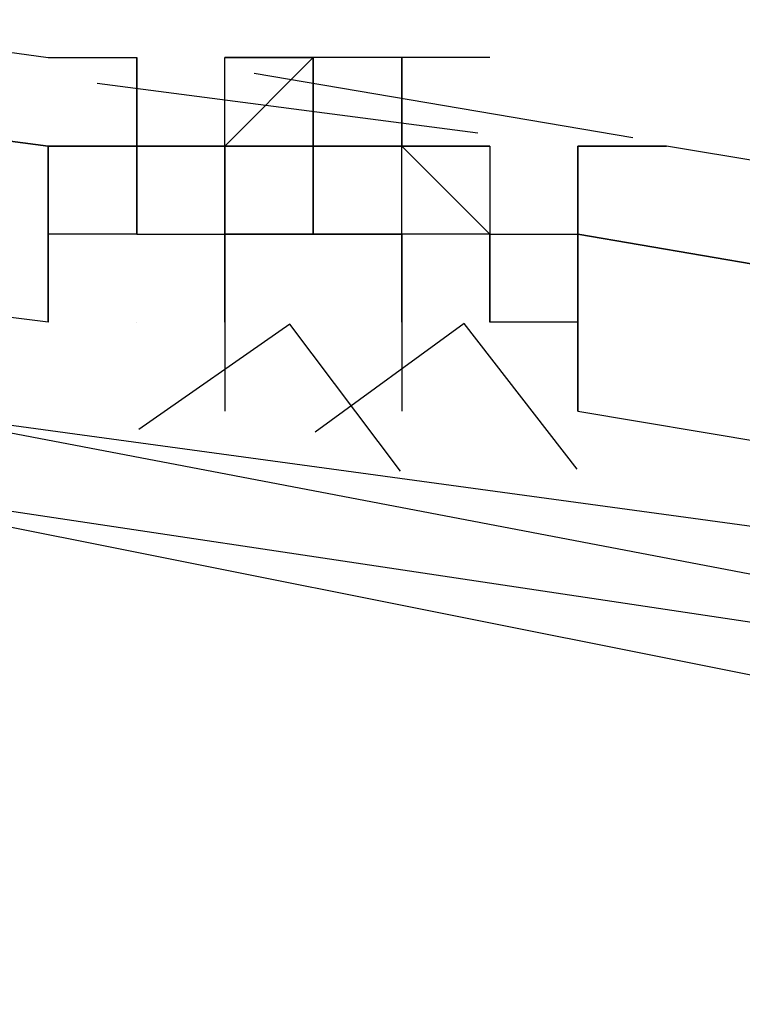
# Model space of a CAD drawing. Header units: feet. Extents: x -79 to 198, y -22 to 181.
# Tile 767 of 982: x 103.649 to 103.758, y 152.795 to 152.944. Entities that reach past the tile are written whole.
import ezdxf

# ---------------------------------------------------------------- set-up
doc = ezdxf.new("R2010")
doc.units = ezdxf.units.FT
doc.layers.add('A-LINEA', color=7, linetype='CONTINUOUS')

msp = doc.modelspace()

# ---------------------------------------------------------------- linework, layer by layer
at = {"layer": 'A-LINEA'}
for p, q in [((103.6667, 152.9378), (103.6667, 152.9378)), ((103.6667, 152.9378), (103.6667, 152.9378)), ((103.6667, 152.9378), (103.6667, 152.9378)), ((103.6667, 152.9244), (103.6667, 152.9378)), ((103.6667, 152.9378), (103.6667, 152.9378)), ((103.6667, 152.9378), (103.6667, 152.9378)), ((103.6667, 152.9378), (103.6667, 152.9378)), ((103.6667, 152.9378), (103.6667, 152.9378)), ((103.6667, 152.9244), (103.6667, 152.9378)), ((103.6667, 152.9378), (103.6667, 152.9378)), ((103.6667, 152.9378), (103.6667, 152.9378)), ((103.6667, 152.9244), (103.6667, 152.9378)), ((103.6667, 152.9244), (103.6667, 152.9378)), ((103.6667, 152.9378), (103.6667, 152.9378)), ((103.6667, 152.9378), (103.6667, 152.9378)), ((103.6667, 152.9378), (103.6667, 152.9378)), ((103.6667, 152.9378), (103.6667, 152.9378)), ((103.6667, 152.9378), (103.6667, 152.9378)), ((103.6667, 152.9378), (103.6667, 152.9244)), ((103.6667, 152.9378), (103.6667, 152.9378)), ((103.6667, 152.9378), (103.6667, 152.9378)), ((103.6667, 152.9378), (103.6667, 152.9378)), ((103.6667, 152.9378), (103.6667, 152.9378)), ((103.6667, 152.9244), (103.6667, 152.9378)), ((103.6667, 152.9378), (103.6667, 152.9378)), ((103.6667, 152.9378), (103.6667, 152.9378)), ((103.6667, 152.9378), (103.6667, 152.9378)), ((103.6667, 152.9378), (103.6667, 152.9378)), ((103.6667, 152.9244), (103.6667, 152.9378)), ((103.6667, 152.9378), (103.6667, 152.9378)), ((103.6667, 152.9378), (103.6667, 152.9378)), ((103.6667, 152.9244), (103.6667, 152.9378)), ((103.6667, 152.9244), (103.6667, 152.9378)), ((103.6667, 152.9378), (103.6667, 152.9378)), ((103.6667, 152.9378), (103.6667, 152.9378)), ((103.6667, 152.9378), (103.6667, 152.9378)), ((103.6667, 152.9378), (103.6667, 152.9378)), ((103.6667, 152.9378), (103.6667, 152.9378)), ((103.6667, 152.9378), (103.6667, 152.9244)), ((103.6667, 152.9378), (103.6667, 152.9378)), ((103.68, 152.9378), (103.6933, 152.9378)), ((103.68, 152.9378), (103.6933, 152.9378)), ((103.68, 152.9378), (103.68, 152.9378)), ((103.6933, 152.9378), (103.68, 152.9378)), ((103.68, 152.9378), (103.68, 152.9378)), ((103.68, 152.9378), (103.68, 152.9378)), ((103.68, 152.9378), (103.68, 152.9378)), ((103.68, 152.9378), (103.68, 152.9378)), ((103.68, 152.9378), (103.68, 152.9378)), ((103.68, 152.9378), (103.68, 152.9378)), ((103.68, 152.9378), (103.68, 152.9378)), ((103.68, 152.9378), (103.68, 152.9378)), ((103.68, 152.9244), (103.68, 152.9378)), ((103.68, 152.9378), (103.6933, 152.9378)), ((103.68, 152.9378), (103.6933, 152.9378)), ((103.68, 152.9378), (103.68, 152.9378)), ((103.6933, 152.9378), (103.68, 152.9378)), ((103.68, 152.9378), (103.68, 152.9378)), ((103.68, 152.9378), (103.68, 152.9378)), ((103.68, 152.9378), (103.68, 152.9378)), ((103.68, 152.9378), (103.68, 152.9378)), ((103.68, 152.9378), (103.68, 152.9378)), ((103.68, 152.9378), (103.68, 152.9378)), ((103.68, 152.9378), (103.68, 152.9378)), ((103.68, 152.9378), (103.68, 152.9378)), ((103.68, 152.9244), (103.68, 152.9378)), ((103.6933, 152.9378), (103.6933, 152.9378)), ((103.6933, 152.9378), (103.6933, 152.9378)), ((103.6933, 152.9378), (103.6933, 152.9378)), ((103.6933, 152.9378), (103.6933, 152.9378)), ((103.6933, 152.9378), (103.6933, 152.9378)), ((103.6933, 152.9378), (103.6933, 152.9378)), ((103.6933, 152.9378), (103.6933, 152.9378)), ((103.6933, 152.9378), (103.6933, 152.9378)), ((103.6933, 152.9378), (103.6933, 152.9244)), ((103.6933, 152.9378), (103.6933, 152.9378)), ((103.7067, 152.9378), (103.6933, 152.9378)), ((103.6933, 152.9378), (103.6933, 152.9378)), ((103.6933, 152.9244), (103.6933, 152.9378)), ((103.6933, 152.9244), (103.6933, 152.9378)), ((103.6933, 152.9378), (103.6933, 152.9378)), ((103.6933, 152.9378), (103.6933, 152.9378)), ((103.6933, 152.9378), (103.6933, 152.9244)), ((103.6933, 152.9378), (103.6933, 152.9378)), ((103.6933, 152.9378), (103.6933, 152.9244)), ((103.6933, 152.9378), (103.6933, 152.9378)), ((103.6933, 152.9378), (103.6933, 152.9378)), ((103.6933, 152.9378), (103.6933, 152.9244)), ((103.6933, 152.9378), (103.6933, 152.9378)), ((103.6933, 152.9378), (103.6933, 152.9378)), ((103.6933, 152.9378), (103.6933, 152.9378)), ((103.6933, 152.9378), (103.6933, 152.9378)), ((103.6933, 152.9378), (103.6933, 152.9378)), ((103.6933, 152.9378), (103.6933, 152.9378)), ((103.6933, 152.9378), (103.6933, 152.9378)), ((103.6933, 152.9378), (103.6933, 152.9378)), ((103.6933, 152.9378), (103.6933, 152.9244)), ((103.6933, 152.9378), (103.6933, 152.9378)), ((103.7067, 152.9378), (103.6933, 152.9378)), ((103.6933, 152.9378), (103.6933, 152.9378)), ((103.6933, 152.9244), (103.6933, 152.9378)), ((103.6933, 152.9244), (103.6933, 152.9378)), ((103.6933, 152.9378), (103.6933, 152.9378)), ((103.6933, 152.9378), (103.6933, 152.9378)), ((103.6933, 152.9378), (103.6933, 152.9244)), ((103.6933, 152.9378), (103.6933, 152.9378)), ((103.6933, 152.9378), (103.6933, 152.9244)), ((103.6933, 152.9378), (103.6933, 152.9378)), ((103.6933, 152.9378), (103.6933, 152.9378)), ((103.6933, 152.9378), (103.6933, 152.9244)), ((103.7067, 152.9378), (103.7067, 152.9378)), ((103.7067, 152.9378), (103.7067, 152.9378)), ((103.7067, 152.9378), (103.7067, 152.9378)), ((103.7067, 152.9378), (103.7067, 152.9378)), ((103.7067, 152.9378), (103.7067, 152.9378)), ((103.7067, 152.9244), (103.7067, 152.9378)), ((103.7067, 152.9378), (103.7067, 152.9378)), ((103.7067, 152.9378), (103.7067, 152.9378)), ((103.7067, 152.9378), (103.7067, 152.9378)), ((103.72, 152.9378), (103.7067, 152.9378)), ((103.7067, 152.9378), (103.7067, 152.9378)), ((103.7067, 152.9378), (103.7067, 152.9378)), ((103.7067, 152.9378), (103.7067, 152.9378)), ((103.7067, 152.9378), (103.7067, 152.9378)), ((103.7067, 152.9378), (103.7067, 152.9378)), ((103.7067, 152.9244), (103.7067, 152.9378)), ((103.7067, 152.9378), (103.7067, 152.9378)), ((103.7067, 152.9378), (103.7067, 152.9378)), ((103.7067, 152.9378), (103.7067, 152.9378)), ((103.72, 152.9378), (103.7067, 152.9378)), ((103.6844, 152.9354), (103.7416, 152.9257)), ((103.6844, 152.9354), (103.7416, 152.9257)), ((103.6607, 152.9339), (103.7182, 152.9264)), ((103.6607, 152.9339), (103.7182, 152.9264)), ((103.6533, 152.9244), (103.6533, 152.9244)), ((103.6533, 152.9244), (103.6533, 152.9111)), ((103.6533, 152.9244), (103.6533, 152.9244)), ((103.6533, 152.9244), (103.6533, 152.9111)), ((103.6667, 152.9244), (103.6667, 152.9244)), ((103.6667, 152.9244), (103.6667, 152.9244)), ((103.6667, 152.9244), (103.6667, 152.9244)), ((103.6667, 152.9244), (103.6667, 152.9244)), ((103.6667, 152.9244), (103.6667, 152.9244)), ((103.6667, 152.9244), (103.6667, 152.9244)), ((103.6667, 152.9244), (103.6667, 152.9244)), ((103.6667, 152.9244), (103.6667, 152.9244)), ((103.6667, 152.9244), (103.6667, 152.9244)), ((103.6667, 152.9244), (103.6667, 152.9244)), ((103.6667, 152.9244), (103.6667, 152.9244)), ((103.6667, 152.9244), (103.6667, 152.9244)), ((103.68, 152.9244), (103.6667, 152.9244)), ((103.6667, 152.9244), (103.6667, 152.9244)), ((103.6667, 152.9244), (103.68, 152.9244)), ((103.6667, 152.9244), (103.6667, 152.9244)), ((103.6667, 152.9244), (103.6667, 152.9244)), ((103.6667, 152.9244), (103.6667, 152.9244)), ((103.6667, 152.9244), (103.6667, 152.9244)), ((103.6667, 152.9111), (103.6667, 152.9244)), ((103.6667, 152.9244), (103.6667, 152.9244)), ((103.6667, 152.9244), (103.6667, 152.9244)), ((103.6667, 152.9244), (103.6667, 152.9244)), ((103.6667, 152.9244), (103.6667, 152.9244)), ((103.6667, 152.9244), (103.6667, 152.9244)), ((103.6667, 152.9244), (103.6667, 152.9244)), ((103.6667, 152.9244), (103.6667, 152.9244)), ((103.6667, 152.9244), (103.6667, 152.9244)), ((103.6667, 152.9244), (103.6667, 152.9244)), ((103.6667, 152.9244), (103.6667, 152.9244)), ((103.6667, 152.9244), (103.6667, 152.9244)), ((103.6667, 152.9244), (103.6667, 152.9244)), ((103.6667, 152.9244), (103.6667, 152.9244)), ((103.6667, 152.9244), (103.6667, 152.9244)), ((103.6667, 152.9244), (103.6667, 152.9244)), ((103.6667, 152.9244), (103.6667, 152.9244)), ((103.68, 152.9244), (103.6667, 152.9244)), ((103.6667, 152.9244), (103.6667, 152.9244)), ((103.6667, 152.9244), (103.68, 152.9244)), ((103.6667, 152.9244), (103.6667, 152.9244)), ((103.6667, 152.9244), (103.6667, 152.9244)), ((103.6667, 152.9244), (103.6667, 152.9244)), ((103.6667, 152.9244), (103.6667, 152.9244)), ((103.6667, 152.9111), (103.6667, 152.9244)), ((103.6667, 152.9244), (103.6667, 152.9244)), ((103.6667, 152.9244), (103.6667, 152.9244)), ((103.6667, 152.9244), (103.6667, 152.9244)), ((103.6667, 152.9244), (103.6667, 152.9244)), ((103.68, 152.9244), (103.68, 152.9244)), ((103.68, 152.9244), (103.68, 152.9244)), ((103.68, 152.9111), (103.68, 152.9244)), ((103.68, 152.9244), (103.68, 152.9244)), ((103.68, 152.9244), (103.68, 152.9244)), ((103.68, 152.9244), (103.68, 152.9244)), ((103.68, 152.9244), (103.68, 152.9244)), ((103.68, 152.9244), (103.68, 152.9244)), ((103.6933, 152.9244), (103.68, 152.9244)), ((103.6933, 152.9244), (103.68, 152.9244)), ((103.68, 152.9244), (103.68, 152.9244)), ((103.68, 152.9244), (103.68, 152.9244)), ((103.68, 152.9244), (103.68, 152.9244)), ((103.68, 152.9244), (103.68, 152.9244)), ((103.68, 152.9244), (103.68, 152.9244)), ((103.68, 152.9244), (103.68, 152.9244)), ((103.68, 152.9244), (103.68, 152.9244)), ((103.68, 152.9244), (103.68, 152.9244)), ((103.68, 152.9244), (103.68, 152.9244)), ((103.68, 152.9244), (103.68, 152.9244)), ((103.6933, 152.9244), (103.68, 152.9244)), ((103.68, 152.9244), (103.68, 152.9244)), ((103.68, 152.9244), (103.68, 152.9244)), ((103.68, 152.9244), (103.68, 152.9244)), ((103.68, 152.9244), (103.68, 152.9244)), ((103.68, 152.9244), (103.68, 152.9244)), ((103.68, 152.9111), (103.68, 152.9244)), ((103.68, 152.9244), (103.68, 152.9244)), ((103.68, 152.9244), (103.68, 152.9244)), ((103.68, 152.9244), (103.68, 152.9244)), ((103.68, 152.9244), (103.68, 152.9244)), ((103.68, 152.9244), (103.68, 152.9244)), ((103.6933, 152.9244), (103.68, 152.9244)), ((103.68, 152.9244), (103.68, 152.9244)), ((103.68, 152.9244), (103.68, 152.9244)), ((103.68, 152.9244), (103.68, 152.9244)), ((103.68, 152.9244), (103.68, 152.9244)), ((103.68, 152.9244), (103.6933, 152.9244)), ((103.68, 152.9244), (103.6933, 152.9244)), ((103.68, 152.9244), (103.6933, 152.9244)), ((103.68, 152.9244), (103.68, 152.9244)), ((103.68, 152.9244), (103.68, 152.9244)), ((103.68, 152.9111), (103.68, 152.9244)), ((103.68, 152.9244), (103.68, 152.9244)), ((103.68, 152.9244), (103.68, 152.9244)), ((103.68, 152.9244), (103.68, 152.9244)), ((103.68, 152.9244), (103.68, 152.9244)), ((103.68, 152.9244), (103.68, 152.9244)), ((103.6933, 152.9244), (103.68, 152.9244)), ((103.6933, 152.9244), (103.68, 152.9244)), ((103.68, 152.9244), (103.68, 152.9244)), ((103.68, 152.9244), (103.68, 152.9244)), ((103.68, 152.9244), (103.68, 152.9244)), ((103.68, 152.9244), (103.68, 152.9244)), ((103.68, 152.9244), (103.68, 152.9244)), ((103.68, 152.9244), (103.68, 152.9244)), ((103.68, 152.9244), (103.68, 152.9244)), ((103.68, 152.9244), (103.68, 152.9244)), ((103.68, 152.9244), (103.68, 152.9244)), ((103.68, 152.9244), (103.68, 152.9244)), ((103.6933, 152.9244), (103.68, 152.9244)), ((103.68, 152.9244), (103.68, 152.9244)), ((103.68, 152.9244), (103.68, 152.9244)), ((103.68, 152.9244), (103.68, 152.9244)), ((103.68, 152.9244), (103.68, 152.9244)), ((103.68, 152.9244), (103.68, 152.9244)), ((103.68, 152.9111), (103.68, 152.9244)), ((103.68, 152.9244), (103.68, 152.9244)), ((103.68, 152.9244), (103.68, 152.9244)), ((103.68, 152.9244), (103.68, 152.9244)), ((103.68, 152.9244), (103.68, 152.9244)), ((103.68, 152.9244), (103.68, 152.9244)), ((103.6933, 152.9244), (103.68, 152.9244)), ((103.68, 152.9244), (103.68, 152.9244)), ((103.68, 152.9244), (103.68, 152.9244)), ((103.68, 152.9244), (103.68, 152.9244)), ((103.68, 152.9244), (103.68, 152.9244)), ((103.68, 152.9244), (103.6933, 152.9244)), ((103.68, 152.9244), (103.6933, 152.9244)), ((103.68, 152.9244), (103.6933, 152.9244)), ((103.6933, 152.9244), (103.6933, 152.9244)), ((103.6933, 152.9244), (103.6933, 152.9244)), ((103.6933, 152.9244), (103.6933, 152.9244)), ((103.6933, 152.9244), (103.6933, 152.9244)), ((103.6933, 152.9244), (103.6933, 152.9244)), ((103.6933, 152.9244), (103.6933, 152.9244)), ((103.6933, 152.9244), (103.6933, 152.9244)), ((103.6933, 152.9244), (103.6933, 152.9244)), ((103.6933, 152.9244), (103.6933, 152.9244)), ((103.6933, 152.9244), (103.6933, 152.9244)), ((103.6933, 152.9244), (103.6933, 152.9244)), ((103.6933, 152.9244), (103.6933, 152.9244)), ((103.6933, 152.9244), (103.6933, 152.9244)), ((103.6933, 152.9244), (103.6933, 152.9244)), ((103.6933, 152.9244), (103.6933, 152.9244)), ((103.6933, 152.9244), (103.6933, 152.9244)), ((103.6933, 152.9244), (103.6933, 152.9244)), ((103.6933, 152.9244), (103.6933, 152.9244)), ((103.6933, 152.9244), (103.6933, 152.9244)), ((103.6933, 152.9244), (103.6933, 152.9244)), ((103.6933, 152.9244), (103.6933, 152.9111)), ((103.6933, 152.9244), (103.6933, 152.9244)), ((103.6933, 152.9244), (103.6933, 152.9244)), ((103.6933, 152.9244), (103.6933, 152.9244)), ((103.6933, 152.9244), (103.6933, 152.9244)), ((103.6933, 152.9244), (103.6933, 152.9244)), ((103.6933, 152.9244), (103.6933, 152.9244)), ((103.6933, 152.9244), (103.6933, 152.9244)), ((103.6933, 152.9244), (103.6933, 152.9244)), ((103.6933, 152.9111), (103.6933, 152.9244)), ((103.6933, 152.9244), (103.6933, 152.9244)), ((103.6933, 152.9244), (103.6933, 152.9244)), ((103.6933, 152.9244), (103.6933, 152.9244)), ((103.6933, 152.9244), (103.6933, 152.9244)), ((103.6933, 152.9244), (103.6933, 152.9244)), ((103.7067, 152.9244), (103.6933, 152.9244)), ((103.6933, 152.9244), (103.6933, 152.9244)), ((103.7067, 152.9244), (103.6933, 152.9244)), ((103.6933, 152.9244), (103.6933, 152.9244)), ((103.6933, 152.9244), (103.6933, 152.9244)), ((103.6933, 152.9244), (103.6933, 152.9244)), ((103.6933, 152.9244), (103.6933, 152.9244)), ((103.6933, 152.9244), (103.7067, 152.9244)), ((103.6933, 152.9244), (103.6933, 152.9244)), ((103.6933, 152.9244), (103.6933, 152.9244)), ((103.6933, 152.9244), (103.6933, 152.9244)), ((103.6933, 152.9244), (103.6933, 152.9244)), ((103.6933, 152.9244), (103.6933, 152.9244)), ((103.6933, 152.9244), (103.6933, 152.9244)), ((103.6933, 152.9111), (103.6933, 152.9244)), ((103.6933, 152.9244), (103.6933, 152.9244)), ((103.6933, 152.9244), (103.6933, 152.9244)), ((103.6933, 152.9244), (103.6933, 152.9244)), ((103.6933, 152.9244), (103.6933, 152.9244)), ((103.6933, 152.9244), (103.6933, 152.9244)), ((103.6933, 152.9244), (103.6933, 152.9244)), ((103.6933, 152.9244), (103.6933, 152.9244)), ((103.6933, 152.9244), (103.6933, 152.9244)), ((103.6933, 152.9244), (103.6933, 152.9244)), ((103.6933, 152.9244), (103.6933, 152.9244)), ((103.6933, 152.9244), (103.6933, 152.9244)), ((103.6933, 152.9244), (103.6933, 152.9244)), ((103.6933, 152.9244), (103.6933, 152.9244)), ((103.6933, 152.9244), (103.6933, 152.9244)), ((103.6933, 152.9244), (103.6933, 152.9244)), ((103.6933, 152.9244), (103.6933, 152.9244)), ((103.6933, 152.9244), (103.6933, 152.9244)), ((103.6933, 152.9244), (103.6933, 152.9244)), ((103.6933, 152.9244), (103.6933, 152.9244)), ((103.6933, 152.9244), (103.6933, 152.9244)), ((103.6933, 152.9244), (103.6933, 152.9111)), ((103.6933, 152.9244), (103.6933, 152.9244)), ((103.6933, 152.9244), (103.6933, 152.9244)), ((103.6933, 152.9244), (103.6933, 152.9244)), ((103.6933, 152.9244), (103.6933, 152.9244)), ((103.6933, 152.9244), (103.6933, 152.9244)), ((103.6933, 152.9244), (103.6933, 152.9244)), ((103.6933, 152.9244), (103.6933, 152.9244)), ((103.6933, 152.9244), (103.6933, 152.9244)), ((103.6933, 152.9111), (103.6933, 152.9244)), ((103.6933, 152.9244), (103.6933, 152.9244)), ((103.6933, 152.9244), (103.6933, 152.9244)), ((103.6933, 152.9244), (103.6933, 152.9244)), ((103.6933, 152.9244), (103.6933, 152.9244)), ((103.6933, 152.9244), (103.6933, 152.9244)), ((103.7067, 152.9244), (103.6933, 152.9244)), ((103.6933, 152.9244), (103.6933, 152.9244)), ((103.7067, 152.9244), (103.6933, 152.9244)), ((103.6933, 152.9244), (103.6933, 152.9244)), ((103.6933, 152.9244), (103.6933, 152.9244)), ((103.6933, 152.9244), (103.6933, 152.9244)), ((103.6933, 152.9244), (103.6933, 152.9244)), ((103.6933, 152.9244), (103.7067, 152.9244)), ((103.6933, 152.9244), (103.6933, 152.9244)), ((103.6933, 152.9244), (103.6933, 152.9244)), ((103.6933, 152.9244), (103.6933, 152.9244)), ((103.6933, 152.9244), (103.6933, 152.9244)), ((103.6933, 152.9244), (103.6933, 152.9244)), ((103.6933, 152.9244), (103.6933, 152.9244)), ((103.6933, 152.9111), (103.6933, 152.9244)), ((103.7067, 152.9244), (103.7067, 152.9244)), ((103.7067, 152.9244), (103.7067, 152.9244)), ((103.7067, 152.9244), (103.7067, 152.9244)), ((103.7067, 152.9244), (103.72, 152.9244)), ((103.7067, 152.9244), (103.7067, 152.9244)), ((103.7067, 152.9244), (103.7067, 152.9244)), ((103.7067, 152.9111), (103.7067, 152.9244)), ((103.7067, 152.9244), (103.7067, 152.9244)), ((103.7067, 152.9244), (103.7067, 152.9244)), ((103.7067, 152.9244), (103.7067, 152.9244)), ((103.7067, 152.9244), (103.72, 152.9244)), ((103.7067, 152.9244), (103.72, 152.9244)), ((103.7067, 152.9244), (103.7067, 152.9244)), ((103.7067, 152.9244), (103.7067, 152.9244)), ((103.7067, 152.9244), (103.7067, 152.9244)), ((103.7067, 152.9244), (103.7067, 152.9244)), ((103.7067, 152.9244), (103.7067, 152.9244)), ((103.7067, 152.9244), (103.7067, 152.9244)), ((103.7067, 152.9244), (103.7067, 152.9244)), ((103.7067, 152.9244), (103.7067, 152.9244)), ((103.7067, 152.9244), (103.7067, 152.9244)), ((103.7067, 152.9244), (103.7067, 152.9244)), ((103.7067, 152.9244), (103.7067, 152.9244)), ((103.7067, 152.9244), (103.7067, 152.9244)), ((103.7067, 152.9244), (103.7067, 152.9244)), ((103.72, 152.9244), (103.7067, 152.9244)), ((103.7067, 152.9244), (103.7067, 152.9244)), ((103.7067, 152.9244), (103.7067, 152.9244)), ((103.7067, 152.9111), (103.7067, 152.9244)), ((103.72, 152.9244), (103.7067, 152.9244)), ((103.7067, 152.9244), (103.7067, 152.9244)), ((103.7067, 152.9244), (103.7067, 152.9244)), ((103.7067, 152.9111), (103.7067, 152.9244)), ((103.7067, 152.9111), (103.7067, 152.9244)), ((103.7067, 152.9244), (103.7067, 152.9244)), ((103.7067, 152.9244), (103.7067, 152.9244)), ((103.7067, 152.9244), (103.7067, 152.9244)), ((103.7067, 152.9111), (103.7067, 152.9244)), ((103.7067, 152.9111), (103.7067, 152.9244)), ((103.7067, 152.9244), (103.7067, 152.9244)), ((103.7067, 152.9244), (103.7067, 152.9244)), ((103.7067, 152.9244), (103.7067, 152.9244)), ((103.7067, 152.9244), (103.7067, 152.9244)), ((103.7067, 152.9244), (103.7067, 152.9244)), ((103.7067, 152.9244), (103.7067, 152.9244)), ((103.7067, 152.9244), (103.7067, 152.9244)), ((103.7067, 152.9244), (103.7067, 152.9244)), ((103.7067, 152.9244), (103.7067, 152.9244)), ((103.7067, 152.9244), (103.7067, 152.9244)), ((103.7067, 152.9244), (103.7067, 152.9244)), ((103.7067, 152.9244), (103.7067, 152.9244)), ((103.7067, 152.9244), (103.7067, 152.9244)), ((103.7067, 152.9244), (103.7067, 152.9244)), ((103.7067, 152.9244), (103.7067, 152.9244)), ((103.7067, 152.9244), (103.7067, 152.9244)), ((103.7067, 152.9244), (103.7067, 152.9244)), ((103.7067, 152.9244), (103.7067, 152.9244)), ((103.7067, 152.9244), (103.7067, 152.9244)), ((103.7067, 152.9244), (103.7067, 152.9244)), ((103.7067, 152.9244), (103.7067, 152.9244)), ((103.7067, 152.9244), (103.72, 152.9244)), ((103.7067, 152.9244), (103.7067, 152.9244)), ((103.7067, 152.9244), (103.7067, 152.9244)), ((103.7067, 152.9111), (103.7067, 152.9244)), ((103.7067, 152.9244), (103.7067, 152.9244)), ((103.7067, 152.9244), (103.7067, 152.9244)), ((103.7067, 152.9244), (103.7067, 152.9244)), ((103.7067, 152.9244), (103.72, 152.9244)), ((103.7067, 152.9244), (103.72, 152.9244)), ((103.7067, 152.9244), (103.7067, 152.9244)), ((103.7067, 152.9244), (103.7067, 152.9244)), ((103.7067, 152.9244), (103.7067, 152.9244)), ((103.7067, 152.9244), (103.7067, 152.9244)), ((103.7067, 152.9244), (103.7067, 152.9244)), ((103.7067, 152.9244), (103.7067, 152.9244)), ((103.7067, 152.9244), (103.7067, 152.9244)), ((103.7067, 152.9244), (103.7067, 152.9244)), ((103.7067, 152.9244), (103.7067, 152.9244)), ((103.7067, 152.9244), (103.7067, 152.9244)), ((103.7067, 152.9244), (103.7067, 152.9244)), ((103.7067, 152.9244), (103.7067, 152.9244)), ((103.7067, 152.9244), (103.7067, 152.9244)), ((103.72, 152.9244), (103.7067, 152.9244)), ((103.7067, 152.9244), (103.7067, 152.9244)), ((103.7067, 152.9244), (103.7067, 152.9244)), ((103.7067, 152.9111), (103.7067, 152.9244)), ((103.72, 152.9244), (103.7067, 152.9244)), ((103.7067, 152.9244), (103.7067, 152.9244)), ((103.7067, 152.9244), (103.7067, 152.9244)), ((103.7067, 152.9111), (103.7067, 152.9244)), ((103.7067, 152.9111), (103.7067, 152.9244)), ((103.7067, 152.9244), (103.7067, 152.9244)), ((103.7067, 152.9244), (103.7067, 152.9244)), ((103.7067, 152.9244), (103.7067, 152.9244)), ((103.7067, 152.9111), (103.7067, 152.9244)), ((103.7067, 152.9111), (103.7067, 152.9244)), ((103.7067, 152.9244), (103.7067, 152.9244)), ((103.7067, 152.9244), (103.7067, 152.9244)), ((103.7067, 152.9244), (103.7067, 152.9244)), ((103.7067, 152.9244), (103.7067, 152.9244)), ((103.7067, 152.9244), (103.7067, 152.9244)), ((103.7067, 152.9244), (103.7067, 152.9244)), ((103.7067, 152.9244), (103.7067, 152.9244)), ((103.7067, 152.9244), (103.7067, 152.9244)), ((103.7067, 152.9244), (103.7067, 152.9244)), ((103.7067, 152.9244), (103.7067, 152.9244)), ((103.7067, 152.9244), (103.7067, 152.9244)), ((103.7067, 152.9244), (103.7067, 152.9244)), ((103.7067, 152.9244), (103.7067, 152.9244)), ((103.7067, 152.9244), (103.7067, 152.9244)), ((103.7067, 152.9244), (103.7067, 152.9244)), ((103.7067, 152.9244), (103.7067, 152.9244)), ((103.7067, 152.9244), (103.7067, 152.9244)), ((103.7067, 152.9244), (103.7067, 152.9244)), ((103.72, 152.9244), (103.72, 152.9244)), ((103.72, 152.9244), (103.72, 152.9244)), ((103.72, 152.9244), (103.72, 152.9244)), ((103.72, 152.9244), (103.72, 152.9244)), ((103.72, 152.9244), (103.72, 152.9244)), ((103.72, 152.9244), (103.72, 152.9244)), ((103.72, 152.9244), (103.72, 152.9244)), ((103.72, 152.9244), (103.72, 152.9244)), ((103.72, 152.9244), (103.72, 152.9244)), ((103.72, 152.9244), (103.72, 152.9244)), ((103.72, 152.9244), (103.72, 152.9244)), ((103.72, 152.9244), (103.72, 152.9244)), ((103.72, 152.9244), (103.72, 152.9244)), ((103.72, 152.9244), (103.72, 152.9244)), ((103.72, 152.9244), (103.72, 152.9111)), ((103.72, 152.9244), (103.72, 152.9244)), ((103.72, 152.9244), (103.72, 152.9244)), ((103.72, 152.9244), (103.72, 152.9244)), ((103.72, 152.9244), (103.72, 152.9244)), ((103.72, 152.9244), (103.72, 152.9244)), ((103.72, 152.9244), (103.72, 152.9244)), ((103.72, 152.9244), (103.72, 152.9244)), ((103.72, 152.9244), (103.72, 152.9244)), ((103.72, 152.9244), (103.72, 152.9244)), ((103.72, 152.9244), (103.72, 152.9244)), ((103.72, 152.9244), (103.72, 152.9244)), ((103.72, 152.9244), (103.72, 152.9244)), ((103.72, 152.9244), (103.72, 152.9244)), ((103.72, 152.9244), (103.72, 152.9244)), ((103.72, 152.9244), (103.72, 152.9244)), ((103.72, 152.9244), (103.72, 152.9244)), ((103.72, 152.9244), (103.72, 152.9111)), ((103.72, 152.9244), (103.72, 152.9244)), ((103.72, 152.9244), (103.72, 152.9244)), ((103.7333, 152.9244), (103.7333, 152.9244)), ((103.7333, 152.9244), (103.7333, 152.9244)), ((103.7333, 152.9244), (103.7333, 152.9244)), ((103.7333, 152.9244), (103.7333, 152.9244)), ((103.7333, 152.9244), (103.7333, 152.9244)), ((103.7333, 152.9244), (103.7333, 152.9244)), ((103.7333, 152.9244), (103.7333, 152.9244)), ((103.7333, 152.9244), (103.7333, 152.9244)), ((103.7333, 152.9244), (103.7333, 152.9244)), ((103.7333, 152.9244), (103.7333, 152.9244)), ((103.7333, 152.9244), (103.7333, 152.9244)), ((103.7333, 152.9244), (103.7333, 152.9244)), ((103.7333, 152.9244), (103.7333, 152.9244)), ((103.7333, 152.9111), (103.7333, 152.9244)), ((103.7333, 152.9111), (103.7333, 152.9244)), ((103.7333, 152.9244), (103.7333, 152.9244)), ((103.7333, 152.9244), (103.7333, 152.9244)), ((103.7333, 152.9244), (103.7333, 152.9244)), ((103.7333, 152.9244), (103.7333, 152.9244)), ((103.7333, 152.9244), (103.7333, 152.9244)), ((103.7333, 152.9244), (103.7333, 152.9244)), ((103.7333, 152.9244), (103.7333, 152.9244)), ((103.7333, 152.9244), (103.7333, 152.9244)), ((103.7333, 152.9244), (103.7333, 152.9244)), ((103.7333, 152.9244), (103.7333, 152.9244)), ((103.7333, 152.9244), (103.7333, 152.9244)), ((103.7333, 152.9244), (103.7333, 152.9244)), ((103.7333, 152.9244), (103.7333, 152.9244)), ((103.7333, 152.9244), (103.7333, 152.9244)), ((103.7333, 152.9244), (103.7333, 152.9244)), ((103.7333, 152.9244), (103.7333, 152.9244)), ((103.7333, 152.9244), (103.7333, 152.9244)), ((103.7333, 152.9244), (103.7333, 152.9244)), ((103.7333, 152.9244), (103.7333, 152.9244)), ((103.7333, 152.9244), (103.7333, 152.9244)), ((103.7333, 152.9111), (103.7333, 152.9244)), ((103.7333, 152.9111), (103.7333, 152.9244)), ((103.7333, 152.9244), (103.7333, 152.9244)), ((103.7333, 152.9244), (103.7333, 152.9244)), ((103.7333, 152.9244), (103.7333, 152.9244)), ((103.7333, 152.9244), (103.7333, 152.9244)), ((103.7333, 152.9244), (103.7333, 152.9244)), ((103.7333, 152.9244), (103.7333, 152.9244)), ((103.7333, 152.9244), (103.7333, 152.9244)), ((103.6667, 152.9111), (103.6533, 152.9111)), ((103.6533, 152.9111), (103.6533, 152.9111)), ((103.6667, 152.9111), (103.6533, 152.9111)), ((103.6667, 152.9111), (103.6533, 152.9111)), ((103.6533, 152.9111), (103.6533, 152.9111)), ((103.6667, 152.9111), (103.6533, 152.9111)), ((103.6667, 152.9111), (103.6667, 152.9111)), ((103.6667, 152.9111), (103.6667, 152.9111)), ((103.6667, 152.9111), (103.6667, 152.9111)), ((103.6667, 152.9111), (103.6667, 152.9111)), ((103.6667, 152.9111), (103.6667, 152.9111)), ((103.6667, 152.9111), (103.6667, 152.9111)), ((103.6667, 152.9111), (103.6667, 152.9111)), ((103.6667, 152.9111), (103.6667, 152.9111)), ((103.6667, 152.9111), (103.68, 152.9111)), ((103.6667, 152.9111), (103.6667, 152.9111)), ((103.6667, 152.9111), (103.6667, 152.9111)), ((103.6667, 152.9111), (103.6667, 152.9111)), ((103.6667, 152.9111), (103.6667, 152.9111)), ((103.6667, 152.9111), (103.6667, 152.9111)), ((103.6667, 152.9111), (103.6667, 152.9111)), ((103.6667, 152.9111), (103.6667, 152.9111)), ((103.6667, 152.9111), (103.6667, 152.9111)), ((103.6667, 152.9111), (103.6667, 152.9111)), ((103.6667, 152.9111), (103.6667, 152.9111)), ((103.6667, 152.9111), (103.6667, 152.9111)), ((103.6667, 152.9111), (103.6667, 152.9111)), ((103.6667, 152.9111), (103.6667, 152.9111)), ((103.6667, 152.9111), (103.6667, 152.9111)), ((103.6667, 152.9111), (103.68, 152.9111)), ((103.6667, 152.9111), (103.6667, 152.9111)), ((103.6667, 152.9111), (103.6667, 152.9111)), ((103.6667, 152.9111), (103.6667, 152.9111)), ((103.6667, 152.9111), (103.6667, 152.9111)), ((103.6667, 152.9111), (103.6667, 152.9111)), ((103.6667, 152.9111), (103.6667, 152.9111)), ((103.68, 152.9111), (103.68, 152.9111)), ((103.68, 152.9111), (103.6933, 152.9111)), ((103.68, 152.9111), (103.68, 152.9111)), ((103.68, 152.9111), (103.68, 152.9111)), ((103.68, 152.9111), (103.68, 152.9111)), ((103.68, 152.9111), (103.68, 152.9111)), ((103.68, 152.8978), (103.68, 152.9111)), ((103.68, 152.9111), (103.68, 152.9111)), ((103.68, 152.9111), (103.68, 152.9111)), ((103.68, 152.9111), (103.68, 152.8978)), ((103.68, 152.9111), (103.68, 152.8978)), ((103.68, 152.9111), (103.68, 152.9111)), ((103.68, 152.9111), (103.68, 152.9111)), ((103.68, 152.9111), (103.68, 152.9111)), ((103.68, 152.9111), (103.68, 152.9111)), ((103.68, 152.9111), (103.68, 152.9111)), ((103.6933, 152.9111), (103.68, 152.9111)), ((103.68, 152.9111), (103.68, 152.9111)), ((103.68, 152.9111), (103.68, 152.9111)), ((103.68, 152.9111), (103.68, 152.9111)), ((103.68, 152.9111), (103.68, 152.9111)), ((103.68, 152.9111), (103.6933, 152.9111)), ((103.68, 152.9111), (103.68, 152.9111)), ((103.68, 152.9111), (103.68, 152.9111)), ((103.68, 152.9111), (103.68, 152.9111)), ((103.68, 152.9111), (103.68, 152.9111)), ((103.68, 152.8978), (103.68, 152.9111)), ((103.68, 152.9111), (103.68, 152.9111)), ((103.68, 152.9111), (103.68, 152.9111)), ((103.68, 152.9111), (103.68, 152.8978)), ((103.68, 152.9111), (103.68, 152.8978)), ((103.68, 152.9111), (103.68, 152.9111)), ((103.68, 152.9111), (103.68, 152.9111)), ((103.68, 152.9111), (103.68, 152.9111)), ((103.68, 152.9111), (103.68, 152.9111)), ((103.68, 152.9111), (103.68, 152.9111)), ((103.6933, 152.9111), (103.68, 152.9111)), ((103.68, 152.9111), (103.68, 152.9111)), ((103.68, 152.9111), (103.68, 152.9111)), ((103.68, 152.9111), (103.68, 152.9111)), ((103.6933, 152.9111), (103.6933, 152.9111)), ((103.6933, 152.9111), (103.6933, 152.9111)), ((103.6933, 152.9111), (103.6933, 152.9111)), ((103.6933, 152.9111), (103.6933, 152.9111)), ((103.6933, 152.9111), (103.6933, 152.9111)), ((103.6933, 152.9111), (103.6933, 152.9111)), ((103.6933, 152.9111), (103.6933, 152.9111)), ((103.6933, 152.9111), (103.6933, 152.9111)), ((103.6933, 152.9111), (103.6933, 152.9111)), ((103.6933, 152.9111), (103.6933, 152.9111)), ((103.6933, 152.9111), (103.7067, 152.9111)), ((103.6933, 152.9111), (103.6933, 152.9111)), ((103.6933, 152.9111), (103.7067, 152.9111)), ((103.6933, 152.9111), (103.6933, 152.9111)), ((103.6933, 152.9111), (103.6933, 152.9111)), ((103.6933, 152.9111), (103.6933, 152.9111)), ((103.6933, 152.9111), (103.6933, 152.9111)), ((103.6933, 152.9111), (103.6933, 152.9111)), ((103.6933, 152.9111), (103.6933, 152.9111)), ((103.6933, 152.9111), (103.6933, 152.9111)), ((103.6933, 152.9111), (103.6933, 152.9111)), ((103.6933, 152.9111), (103.6933, 152.9111)), ((103.6933, 152.9111), (103.6933, 152.9111)), ((103.6933, 152.9111), (103.6933, 152.9111)), ((103.7067, 152.9111), (103.6933, 152.9111)), ((103.6933, 152.9111), (103.6933, 152.9111)), ((103.6933, 152.9111), (103.6933, 152.9111)), ((103.6933, 152.9111), (103.6933, 152.9111)), ((103.6933, 152.9111), (103.6933, 152.9111)), ((103.6933, 152.9111), (103.6933, 152.9111)), ((103.6933, 152.9111), (103.6933, 152.9111)), ((103.6933, 152.9111), (103.6933, 152.9111)), ((103.6933, 152.9111), (103.6933, 152.9111)), ((103.6933, 152.9111), (103.6933, 152.9111)), ((103.6933, 152.9111), (103.6933, 152.9111)), ((103.6933, 152.9111), (103.6933, 152.9111)), ((103.6933, 152.9111), (103.6933, 152.9111)), ((103.6933, 152.9111), (103.6933, 152.9111)), ((103.6933, 152.9111), (103.6933, 152.9111)), ((103.6933, 152.9111), (103.6933, 152.9111)), ((103.6933, 152.9111), (103.6933, 152.9111)), ((103.6933, 152.9111), (103.6933, 152.9111)), ((103.6933, 152.9111), (103.6933, 152.9111)), ((103.6933, 152.9111), (103.6933, 152.9111)), ((103.6933, 152.9111), (103.6933, 152.9111)), ((103.6933, 152.9111), (103.6933, 152.9111)), ((103.6933, 152.9111), (103.6933, 152.9111)), ((103.6933, 152.9111), (103.6933, 152.9111)), ((103.6933, 152.9111), (103.6933, 152.9111)), ((103.6933, 152.9111), (103.6933, 152.9111)), ((103.6933, 152.9111), (103.6933, 152.9111)), ((103.6933, 152.9111), (103.6933, 152.9111)), ((103.6933, 152.9111), (103.6933, 152.9111)), ((103.6933, 152.9111), (103.7067, 152.9111)), ((103.6933, 152.9111), (103.6933, 152.9111)), ((103.6933, 152.9111), (103.7067, 152.9111)), ((103.6933, 152.9111), (103.6933, 152.9111)), ((103.6933, 152.9111), (103.6933, 152.9111)), ((103.6933, 152.9111), (103.6933, 152.9111)), ((103.6933, 152.9111), (103.6933, 152.9111)), ((103.6933, 152.9111), (103.6933, 152.9111)), ((103.6933, 152.9111), (103.6933, 152.9111)), ((103.6933, 152.9111), (103.6933, 152.9111)), ((103.6933, 152.9111), (103.6933, 152.9111)), ((103.6933, 152.9111), (103.6933, 152.9111)), ((103.6933, 152.9111), (103.6933, 152.9111)), ((103.6933, 152.9111), (103.6933, 152.9111)), ((103.7067, 152.9111), (103.6933, 152.9111)), ((103.6933, 152.9111), (103.6933, 152.9111)), ((103.6933, 152.9111), (103.6933, 152.9111)), ((103.6933, 152.9111), (103.6933, 152.9111)), ((103.6933, 152.9111), (103.6933, 152.9111)), ((103.6933, 152.9111), (103.6933, 152.9111)), ((103.6933, 152.9111), (103.6933, 152.9111)), ((103.6933, 152.9111), (103.6933, 152.9111)), ((103.6933, 152.9111), (103.6933, 152.9111)), ((103.6933, 152.9111), (103.6933, 152.9111)), ((103.6933, 152.9111), (103.6933, 152.9111)), ((103.6933, 152.9111), (103.6933, 152.9111)), ((103.6933, 152.9111), (103.6933, 152.9111)), ((103.6933, 152.9111), (103.6933, 152.9111)), ((103.6933, 152.9111), (103.6933, 152.9111)), ((103.6933, 152.9111), (103.6933, 152.9111)), ((103.6933, 152.9111), (103.6933, 152.9111)), ((103.6933, 152.9111), (103.6933, 152.9111)), ((103.6933, 152.9111), (103.6933, 152.9111)), ((103.7067, 152.9111), (103.7067, 152.9111)), ((103.7067, 152.9111), (103.7067, 152.9111)), ((103.7067, 152.9111), (103.7067, 152.9111)), ((103.7067, 152.9111), (103.7067, 152.9111)), ((103.7067, 152.9111), (103.7067, 152.9111)), ((103.7067, 152.9111), (103.7067, 152.9111)), ((103.7067, 152.9111), (103.7067, 152.9111)), ((103.7067, 152.9111), (103.7067, 152.9111)), ((103.7067, 152.9111), (103.7067, 152.9111)), ((103.7067, 152.9111), (103.7067, 152.9111)), ((103.7067, 152.9111), (103.7067, 152.9111)), ((103.7067, 152.9111), (103.7067, 152.9111)), ((103.7067, 152.9111), (103.7067, 152.9111)), ((103.7067, 152.9111), (103.7067, 152.9111)), ((103.7067, 152.9111), (103.7067, 152.9111)), ((103.7067, 152.9111), (103.7067, 152.9111)), ((103.7067, 152.9111), (103.7067, 152.9111)), ((103.7067, 152.9111), (103.7067, 152.9111)), ((103.7067, 152.9111), (103.7067, 152.9111)), ((103.7067, 152.9111), (103.7067, 152.9111)), ((103.7067, 152.9111), (103.7067, 152.9111)), ((103.7067, 152.9111), (103.7067, 152.9111)), ((103.7067, 152.9111), (103.7067, 152.9111)), ((103.7067, 152.9111), (103.7067, 152.9111)), ((103.7067, 152.9111), (103.7067, 152.9111)), ((103.7067, 152.8978), (103.7067, 152.9111)), ((103.7067, 152.9111), (103.7067, 152.9111)), ((103.7067, 152.9111), (103.7067, 152.9111)), ((103.7067, 152.9111), (103.7067, 152.9111)), ((103.7067, 152.9111), (103.7067, 152.9111)), ((103.7067, 152.9111), (103.7067, 152.9111)), ((103.7067, 152.9111), (103.7067, 152.9111)), ((103.7067, 152.9111), (103.7067, 152.9111)), ((103.7067, 152.9111), (103.7067, 152.9111)), ((103.7067, 152.9111), (103.7067, 152.9111)), ((103.7067, 152.9111), (103.7067, 152.9111)), ((103.7067, 152.9111), (103.7067, 152.9111)), ((103.7067, 152.9111), (103.7067, 152.9111)), ((103.7067, 152.9111), (103.7067, 152.9111)), ((103.7067, 152.9111), (103.7067, 152.9111)), ((103.7067, 152.9111), (103.7067, 152.9111)), ((103.7067, 152.9111), (103.7067, 152.9111)), ((103.7067, 152.9111), (103.7067, 152.9111)), ((103.7067, 152.9111), (103.7067, 152.9111)), ((103.7067, 152.9111), (103.7067, 152.9111)), ((103.7067, 152.9111), (103.7067, 152.9111)), ((103.7067, 152.9111), (103.7067, 152.9111)), ((103.7067, 152.9111), (103.7067, 152.9111)), ((103.7067, 152.9111), (103.7067, 152.9111)), ((103.7067, 152.9111), (103.7067, 152.9111)), ((103.7067, 152.9111), (103.7067, 152.9111)), ((103.7067, 152.9111), (103.7067, 152.9111)), ((103.7067, 152.9111), (103.7067, 152.9111)), ((103.7067, 152.9111), (103.7067, 152.9111)), ((103.7067, 152.9111), (103.7067, 152.9111)), ((103.7067, 152.9111), (103.7067, 152.9111)), ((103.7067, 152.9111), (103.7067, 152.9111)), ((103.7067, 152.9111), (103.7067, 152.9111)), ((103.7067, 152.9111), (103.7067, 152.9111)), ((103.7067, 152.9111), (103.7067, 152.9111)), ((103.7067, 152.9111), (103.7067, 152.9111)), ((103.7067, 152.9111), (103.7067, 152.9111)), ((103.7067, 152.9111), (103.7067, 152.9111)), ((103.7067, 152.8978), (103.7067, 152.9111)), ((103.7067, 152.9111), (103.7067, 152.9111)), ((103.7067, 152.9111), (103.7067, 152.9111)), ((103.7067, 152.9111), (103.7067, 152.9111)), ((103.7067, 152.9111), (103.7067, 152.9111)), ((103.7067, 152.9111), (103.7067, 152.9111)), ((103.7067, 152.9111), (103.7067, 152.9111)), ((103.7067, 152.9111), (103.7067, 152.9111)), ((103.7067, 152.9111), (103.7067, 152.9111)), ((103.7067, 152.9111), (103.7067, 152.9111)), ((103.7067, 152.9111), (103.7067, 152.9111)), ((103.7067, 152.9111), (103.7067, 152.9111)), ((103.7067, 152.9111), (103.7067, 152.9111)), ((103.72, 152.9111), (103.72, 152.9111)), ((103.72, 152.9111), (103.72, 152.9111)), ((103.72, 152.9111), (103.72, 152.9111)), ((103.72, 152.9111), (103.7333, 152.9111)), ((103.72, 152.8978), (103.72, 152.9111)), ((103.72, 152.9111), (103.72, 152.9111)), ((103.72, 152.9111), (103.72, 152.9111)), ((103.72, 152.9111), (103.72, 152.9111)), ((103.72, 152.9111), (103.72, 152.9111)), ((103.72, 152.9111), (103.72, 152.9111)), ((103.72, 152.9111), (103.72, 152.9111)), ((103.72, 152.9111), (103.72, 152.9111)), ((103.72, 152.9111), (103.72, 152.8978)), ((103.72, 152.9111), (103.72, 152.9111)), ((103.72, 152.9111), (103.72, 152.9111)), ((103.72, 152.9111), (103.72, 152.9111)), ((103.72, 152.9111), (103.72, 152.9111)), ((103.72, 152.9111), (103.72, 152.9111)), ((103.72, 152.9111), (103.72, 152.9111)), ((103.72, 152.9111), (103.72, 152.9111)), ((103.72, 152.9111), (103.72, 152.9111)), ((103.72, 152.9111), (103.72, 152.9111)), ((103.72, 152.9111), (103.72, 152.9111)), ((103.72, 152.9111), (103.72, 152.9111)), ((103.72, 152.9111), (103.72, 152.9111)), ((103.72, 152.9111), (103.72, 152.9111)), ((103.72, 152.9111), (103.72, 152.9111)), ((103.72, 152.9111), (103.72, 152.9111)), ((103.72, 152.9111), (103.72, 152.9111)), ((103.72, 152.9111), (103.72, 152.9111)), ((103.72, 152.9111), (103.72, 152.9111)), ((103.72, 152.9111), (103.72, 152.9111)), ((103.72, 152.9111), (103.72, 152.9111)), ((103.72, 152.9111), (103.72, 152.9111)), ((103.72, 152.9111), (103.72, 152.9111)), ((103.72, 152.9111), (103.72, 152.9111)), ((103.72, 152.9111), (103.72, 152.9111)), ((103.72, 152.9111), (103.72, 152.9111)), ((103.72, 152.9111), (103.72, 152.9111)), ((103.72, 152.9111), (103.72, 152.9111)), ((103.72, 152.9111), (103.7333, 152.9111)), ((103.72, 152.8978), (103.72, 152.9111)), ((103.72, 152.9111), (103.72, 152.9111)), ((103.72, 152.9111), (103.72, 152.9111)), ((103.72, 152.9111), (103.72, 152.9111)), ((103.72, 152.9111), (103.72, 152.9111)), ((103.72, 152.9111), (103.72, 152.9111)), ((103.72, 152.9111), (103.72, 152.9111)), ((103.72, 152.9111), (103.72, 152.9111)), ((103.72, 152.9111), (103.72, 152.8978)), ((103.72, 152.9111), (103.72, 152.9111)), ((103.72, 152.9111), (103.72, 152.9111)), ((103.72, 152.9111), (103.72, 152.9111)), ((103.72, 152.9111), (103.72, 152.9111)), ((103.72, 152.9111), (103.72, 152.9111)), ((103.72, 152.9111), (103.72, 152.9111)), ((103.72, 152.9111), (103.72, 152.9111)), ((103.72, 152.9111), (103.72, 152.9111)), ((103.72, 152.9111), (103.72, 152.9111)), ((103.72, 152.9111), (103.72, 152.9111)), ((103.72, 152.9111), (103.72, 152.9111)), ((103.72, 152.9111), (103.72, 152.9111)), ((103.72, 152.9111), (103.72, 152.9111)), ((103.72, 152.9111), (103.72, 152.9111)), ((103.72, 152.9111), (103.72, 152.9111)), ((103.72, 152.9111), (103.72, 152.9111)), ((103.72, 152.9111), (103.72, 152.9111)), ((103.72, 152.9111), (103.72, 152.9111)), ((103.72, 152.9111), (103.72, 152.9111)), ((103.72, 152.9111), (103.72, 152.9111)), ((103.72, 152.9111), (103.72, 152.9111)), ((103.72, 152.9111), (103.72, 152.9111)), ((103.72, 152.9111), (103.72, 152.9111)), ((103.72, 152.9111), (103.72, 152.9111)), ((103.7333, 152.8978), (103.7333, 152.9111)), ((103.7333, 152.9111), (103.7333, 152.9111)), ((103.7333, 152.9111), (103.7333, 152.9111)), ((103.7333, 152.9111), (103.7333, 152.9111)), ((103.7333, 152.9111), (103.7333, 152.9111)), ((103.7333, 152.9111), (103.7333, 152.9111)), ((103.7333, 152.9111), (103.7333, 152.9111)), ((103.7333, 152.9111), (103.7333, 152.9111)), ((103.7333, 152.9111), (103.7333, 152.9111)), ((103.7333, 152.9111), (103.7333, 152.9111)), ((103.7333, 152.9111), (103.7333, 152.9111)), ((103.7333, 152.9111), (103.7333, 152.9111)), ((103.7333, 152.8978), (103.7333, 152.9111)), ((103.7333, 152.9111), (103.7333, 152.9111)), ((103.7333, 152.9111), (103.7333, 152.9111)), ((103.7333, 152.9111), (103.7333, 152.9111)), ((103.7333, 152.9111), (103.7333, 152.9111)), ((103.7333, 152.9111), (103.7333, 152.9111)), ((103.7333, 152.9111), (103.7333, 152.9111)), ((103.7333, 152.9111), (103.7333, 152.9111)), ((103.7333, 152.9111), (103.7333, 152.9111)), ((103.7333, 152.9111), (103.7333, 152.9111)), ((103.7333, 152.9111), (103.7333, 152.9111)), ((103.7333, 152.9111), (103.7333, 152.9111)), ((103.6533, 152.8978), (103.6533, 152.8978)), ((103.6533, 152.8978), (103.6533, 152.8978)), ((103.6533, 152.8978), (103.6533, 152.8978)), ((103.6533, 152.8978), (103.6533, 152.8978)), ((103.6533, 152.8978), (103.6533, 152.8978)), ((103.6533, 152.8978), (103.6533, 152.8978)), ((103.6533, 152.8978), (103.6533, 152.8978)), ((103.6533, 152.8978), (103.6533, 152.8978)), ((103.6533, 152.8978), (103.6533, 152.8978)), ((103.6533, 152.8978), (103.6533, 152.8978)), ((103.6667, 152.8978), (103.6667, 152.8978)), ((103.6667, 152.8978), (103.6667, 152.8978)), ((103.68, 152.8978), (103.68, 152.8978)), ((103.68, 152.8978), (103.68, 152.8978)), ((103.68, 152.8978), (103.68, 152.8978)), ((103.68, 152.8978), (103.68, 152.8978)), ((103.68, 152.8978), (103.68, 152.8978)), ((103.68, 152.8978), (103.68, 152.8978)), ((103.68, 152.8978), (103.68, 152.8978)), ((103.68, 152.8978), (103.68, 152.8978)), ((103.68, 152.8978), (103.68, 152.8978)), ((103.68, 152.8978), (103.68, 152.8978)), ((103.68, 152.8978), (103.68, 152.8978)), ((103.68, 152.8978), (103.68, 152.8978)), ((103.7067, 152.8978), (103.7067, 152.8978)), ((103.7067, 152.8978), (103.7067, 152.8978)), ((103.7067, 152.8978), (103.7067, 152.8978)), ((103.7067, 152.8978), (103.7067, 152.8978)), ((103.7067, 152.8978), (103.7067, 152.8978)), ((103.7067, 152.8978), (103.7067, 152.8978)), ((103.7067, 152.8978), (103.7067, 152.8978)), ((103.7067, 152.8978), (103.7067, 152.8978)), ((103.7067, 152.8978), (103.7067, 152.8978)), ((103.7067, 152.8978), (103.7067, 152.8978)), ((103.7067, 152.8978), (103.7067, 152.8978)), ((103.7067, 152.8978), (103.7067, 152.8978)), ((103.7067, 152.8978), (103.7067, 152.8978)), ((103.7067, 152.8978), (103.7067, 152.8978)), ((103.7067, 152.8978), (103.7067, 152.8978)), ((103.7067, 152.8978), (103.7067, 152.8978)), ((103.7067, 152.8978), (103.7067, 152.8978)), ((103.7067, 152.8978), (103.7067, 152.8978)), ((103.7067, 152.8978), (103.7067, 152.8978)), ((103.7067, 152.8978), (103.7067, 152.8978)), ((103.7067, 152.8978), (103.7067, 152.8978)), ((103.7067, 152.8978), (103.7067, 152.8978)), ((103.7067, 152.8978), (103.7067, 152.8978)), ((103.7067, 152.8978), (103.7067, 152.8978)), ((103.72, 152.8978), (103.72, 152.8978)), ((103.7333, 152.8978), (103.72, 152.8978)), ((103.72, 152.8978), (103.72, 152.8978)), ((103.72, 152.8978), (103.72, 152.8978)), ((103.72, 152.8978), (103.72, 152.8978)), ((103.7333, 152.8978), (103.72, 152.8978)), ((103.72, 152.8978), (103.72, 152.8978)), ((103.72, 152.8978), (103.72, 152.8978)), ((103.7333, 152.8978), (103.7333, 152.8978)), ((103.7333, 152.8978), (103.7333, 152.8978)), ((103.7333, 152.8978), (103.7333, 152.8978)), ((103.7333, 152.8978), (103.7333, 152.8978)), ((103.7333, 152.8978), (103.7333, 152.8978)), ((103.7333, 152.8978), (103.7333, 152.8978)), ((103.7333, 152.8978), (103.7333, 152.8978)), ((103.7333, 152.8978), (103.7333, 152.8978)), ((103.7333, 152.8978), (103.7333, 152.8978)), ((103.7333, 152.8978), (103.7333, 152.8978)), ((103.7333, 152.8978), (103.7333, 152.8978)), ((103.7333, 152.8978), (103.7333, 152.8978)), ((103.7333, 152.8978), (103.7333, 152.8978)), ((103.7333, 152.8978), (103.7333, 152.8978)), ((103.7333, 152.8978), (103.7333, 152.8978)), ((103.7333, 152.8978), (103.7333, 152.8978)), ((103.7333, 152.8844), (103.7333, 152.8844)), ((103.7333, 152.8844), (103.7333, 152.8844)), ((103.7333, 152.8844), (103.7333, 152.8844)), ((103.7333, 152.8844), (103.7333, 152.8844)), ((103.7333, 152.8844), (103.7333, 152.8844)), ((103.7333, 152.8844), (103.7333, 152.8844)), ((103.7333, 152.8844), (103.7333, 152.8844)), ((103.7333, 152.8844), (103.7333, 152.8844))]:
    msp.add_line(p, q, dxfattribs=at)
for points in [[(99.7467, 153.4578), (103.6533, 152.9378), (103.6667, 152.9378), (103.6667, 152.9244), (103.6533, 152.9244), (99.7467, 153.4311), (99.7467, 153.4578)], [(99.7467, 153.4578), (103.6533, 152.9378), (103.6667, 152.9378), (103.6667, 152.9244), (103.6533, 152.9244), (99.7467, 153.4311), (99.7467, 153.4578)], [(99.7467, 153.4311), (103.6533, 152.9244), (103.6533, 152.9111), (103.6533, 152.8978), (99.7467, 153.4044), (99.7467, 153.4178), (99.7467, 153.4311)], [(99.7467, 153.4311), (103.6533, 152.9244), (103.6533, 152.9111), (103.6533, 152.8978), (99.7467, 153.4044), (99.7467, 153.4178), (99.7467, 153.4311)], [(103.6533, 152.8978), (103.6533, 152.9111), (103.6533, 152.9244), (103.6667, 152.9244), (103.6667, 152.9378)], [(103.6533, 152.8978), (103.6533, 152.9111), (103.6533, 152.9244), (103.6667, 152.9244), (103.6667, 152.9378)], [(103.6933, 152.9378), (103.68, 152.9244), (103.68, 152.9111), (103.68, 152.8978), (103.68, 152.8844)], [(103.6933, 152.9378), (103.68, 152.9244), (103.68, 152.9111), (103.68, 152.8978), (103.68, 152.8844)], [(103.6933, 152.9244), (103.6933, 152.9244), (103.6933, 152.9378)], [(103.6933, 152.9244), (103.6933, 152.9244), (103.6933, 152.9378)], [(103.72, 152.9378), (103.7067, 152.9378), (103.7067, 152.9244)], [(103.7067, 152.9378), (103.7067, 152.9244), (103.72, 152.9111), (103.7067, 152.9111), (103.7067, 152.8978), (103.7067, 152.8844)], [(103.72, 152.9378), (103.7067, 152.9378), (103.7067, 152.9244)], [(103.7067, 152.9378), (103.7067, 152.9244), (103.72, 152.9111), (103.7067, 152.9111), (103.7067, 152.8978), (103.7067, 152.8844)], [(103.6667, 152.9111), (103.6667, 152.9244), (103.6533, 152.9244)], [(103.6667, 152.9111), (103.6667, 152.9244), (103.6533, 152.9244)], [(103.6667, 152.9111), (103.68, 152.9111), (103.68, 152.9244)], [(103.6667, 152.9244), (103.6667, 152.9111), (103.6667, 152.9244)], [(103.6667, 152.9111), (103.68, 152.9111), (103.68, 152.9244)], [(103.6667, 152.9244), (103.6667, 152.9111), (103.6667, 152.9244)], [(103.6933, 152.9244), (103.68, 152.9244), (103.68, 152.9111)], [(103.6933, 152.9244), (103.68, 152.9244), (103.68, 152.9111)], [(103.7067, 152.9244), (103.7067, 152.9244), (103.6933, 152.9244), (103.6933, 152.9111), (103.6933, 152.9111)], [(103.6933, 152.9244), (103.6933, 152.9244), (103.7067, 152.9244)], [(103.6933, 152.9244), (103.6933, 152.9244), (103.6933, 152.9111)], [(103.7067, 152.9244), (103.7067, 152.9244), (103.6933, 152.9244), (103.6933, 152.9111), (103.6933, 152.9111)], [(103.6933, 152.9244), (103.6933, 152.9244), (103.7067, 152.9244)], [(103.6933, 152.9244), (103.6933, 152.9244), (103.6933, 152.9111)], [(107.6267, 152.2711), (103.7467, 152.9244), (103.7333, 152.9244), (103.7333, 152.9111), (107.6267, 152.2444), (107.6267, 152.2578), (107.6267, 152.2711)], [(103.7333, 152.8844), (103.7333, 152.8978), (103.7333, 152.9111), (103.7333, 152.9244), (103.7467, 152.9244)], [(107.6267, 152.2711), (103.7467, 152.9244), (103.7333, 152.9244), (103.7333, 152.9111), (107.6267, 152.2444), (107.6267, 152.2578), (107.6267, 152.2711)], [(103.7333, 152.8844), (103.7333, 152.8978), (103.7333, 152.9111), (103.7333, 152.9244), (103.7467, 152.9244)], [(103.6667, 152.9111), (103.6667, 152.9111), (103.6533, 152.9111)], [(103.6667, 152.9111), (103.6667, 152.9111), (103.6533, 152.9111)], [(103.72, 152.9111), (103.7333, 152.9111), (103.7333, 152.8978)], [(103.72, 152.9111), (103.7333, 152.9111), (103.7333, 152.8978)], [(107.6267, 152.2444), (103.7333, 152.9111), (103.7333, 152.8844), (107.6267, 152.2311), (107.6267, 152.2444)], [(107.6267, 152.2444), (103.7333, 152.9111), (103.7333, 152.8844), (107.6267, 152.2311), (107.6267, 152.2444)], [(103.4533, 152.3111), (103.7467, 152.2711), (103.8267, 152.8578), (103.5333, 152.8978), (103.4533, 152.3111)], [(103.4533, 152.3111), (103.7467, 152.2711), (103.8267, 152.8578), (103.5333, 152.8978), (103.4533, 152.3111)], [(103.7467, 152.2711), (103.4667, 152.3244), (103.56, 152.8978), (103.84, 152.8444), (103.7467, 152.2711)], [(103.7467, 152.2711), (103.4667, 152.3244), (103.56, 152.8978), (103.84, 152.8444), (103.7467, 152.2711)], [(103.7065, 152.8753), (103.6898, 152.8975), (103.667, 152.8816)], [(103.7065, 152.8753), (103.6898, 152.8975), (103.667, 152.8816)], [(103.7332, 152.8756), (103.7161, 152.8976), (103.6936, 152.8812)], [(103.7332, 152.8756), (103.7161, 152.8976), (103.6936, 152.8812)], [(103.7333, 152.2844), (103.4667, 152.3244), (103.56, 152.8844), (103.8267, 152.8311), (103.7333, 152.2844)], [(103.4667, 152.3244), (103.7333, 152.2844), (103.8133, 152.8444), (103.5467, 152.8844), (103.4667, 152.3244)], [(103.7333, 152.2844), (103.4667, 152.3244), (103.56, 152.8844), (103.8267, 152.8311), (103.7333, 152.2844)], [(103.4667, 152.3244), (103.7333, 152.2844), (103.8133, 152.8444), (103.5467, 152.8844), (103.4667, 152.3244)]]:
    msp.add_lwpolyline(points, dxfattribs=at)

doc.saveas('drawing.dxf')
